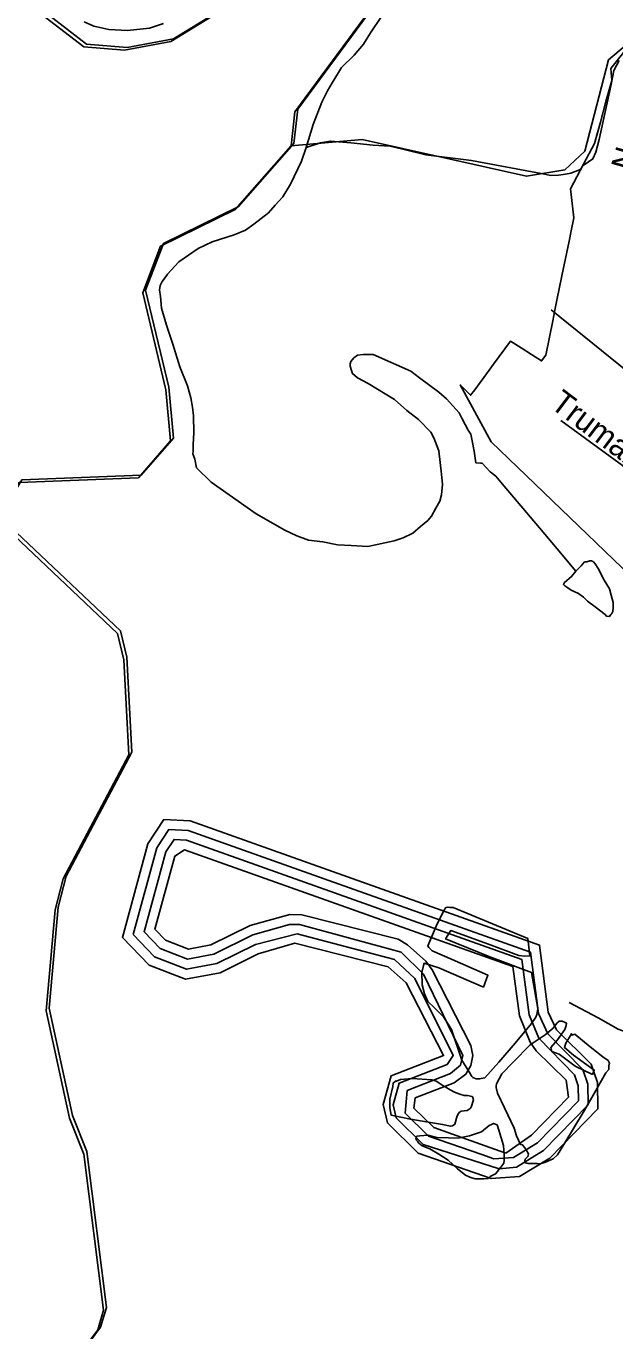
# Model space of a CAD drawing. Extents: x 2260773 to 2342389, y 552869 to 618546.
# Drawn here: x 2291284 to 2293706, y 585563 to 590931 of the extents above; entities that cross this region are included whole.
import ezdxf

# ---------------------------------------------------------------- set-up
doc = ezdxf.new("R2010")
doc.units = 0
for name, color, linetype in [('Exist Boundary Political City Limit New', 7, 'Continuous'), ('Exist Boundary Political Urban Extension UEB', 7, 'Continuous'), ('Exist Hydrographic Buffer Line', 7, 'Continuous'), ('Exist Hydrographic Creek Single Shore', 7, 'Continuous'), ('Exist Hydrographic Lake Shore', 7, 'Continuous'), ('Exist Hydrographic Misc Water Feature', 7, 'Continuous'), ('Exist Road Non-System Type 51', 7, 'Continuous'), ('Exist Road Non-System Type 51 Label', 7, 'Continuous'), ('Map Preparation Boundary City Limit Buffer Line', 7, 'Continuous')]:
    doc.layers.add(name, color=color, linetype=linetype)

msp = doc.modelspace()

# ---------------------------------------------------------------- linework, layer by layer
at = {"layer": 'Exist Boundary Political City Limit New'}
msp.add_lwpolyline([(2293843.5, 588598.2), (2293196.8, 589220.8), (2293069.5, 589454.4), (2293109, 589415.4), (2293112.5, 589411.8), (2293129.2, 589434.5), (2293188.8, 589515.5), (2293206.5, 589539.8), (2293276.8, 589635.1), (2293320.5, 589607), (2293362.8, 589579.8), (2293404.2, 589553.2), (2293422, 589576.4), (2293450.2, 589718.6), (2293459, 589762.4), (2293464.2, 589788.8), (2293467.2, 589802.9), (2293487.8, 589902.9), (2293508.2, 590000), (2293518, 590045.7), (2293526.5, 590088.5), (2293537.2, 590141.8), (2293523.5, 590261.1), (2293576.8, 590362), (2293621.8, 590447.4), (2293646, 590535.2), (2293669.2, 590619.8), (2293693, 590707.1), (2293689.2, 590756.6), (2293779, 590869.8)], dxfattribs=at)
at = {"layer": 'Exist Boundary Political Urban Extension UEB'}
for points in [[(2292056.6, 590979.7), (2291890.5, 590878.1), (2291699.6, 590842.6), (2291532.5, 590855.8), (2291297.5, 591037.7)], [(2291434.5, 585368), (2291590.5, 585577.9), (2291614.5, 585659.4), (2291533.5, 586300.6), (2291474.5, 586449.4), (2291378.5, 586890.8), (2291415.6, 587306.5), (2291448.6, 587433.8), (2291718.5, 587943.2), (2291697.5, 588333.9), (2291671.5, 588442.6), (2291218.5, 588871.6), (2291225.5, 588996), (2291266.5, 589064.1), (2291757.6, 589083.6), (2291889.5, 589235.1), (2291870.6, 589445.4), (2291775.5, 589844.1), (2291848.5, 590036.1), (2292155.6, 590187.3), (2292385.5, 590448.3), (2292401.5, 590589), (2292730.6, 591034.9)]]:
    msp.add_lwpolyline(points, dxfattribs=at)
at = {"layer": 'Exist Hydrographic Buffer Line'}
for points in [[(2293229.7, 586229.1), (2292917.4, 586329.5), (2292806.5, 586438.8), (2292794.2, 586493.5), (2292818.2, 586581.8), (2293015.4, 586658.7), (2293040.9, 586695.9), (2292883.4, 587012.4), (2292799.7, 587091.1), (2292398.6, 587196.4), (2292227.8, 587153.2), (2292068.9, 587074.2), (2291943.8, 587050.7), (2291812.6, 587102.2), (2291724.4, 587193.2), (2291821.8, 587549.9), (2291871.6, 587625.9), (2291950.8, 587621.9), (2293359.3, 587120.8), (2293392.1, 586869), (2293429.6, 586784.4), (2293574.2, 586638.8), (2293594.9, 586577.9), (2293595.7, 586492.6), (2293412.6, 586305.4), (2293301.5, 586237), (2293229.7, 586229.1)], [(2293208, 586271), (2293158.1, 586288.2), (2292939.1, 586364.4), (2292843, 586459.1), (2292851.4, 586551.8), (2293030, 586621.4), (2293070.2, 586656), (2293080.8, 586695.9), (2292919.1, 587030.7), (2292826.2, 587121), (2292408.5, 587235.2), (2292366.8, 587234.6), (2292217, 587191.7), (2292056.2, 587112.5), (2291947.7, 587092.1), (2291835.4, 587136.2), (2291769.1, 587204.7), (2291858.7, 587533.3), (2291892.6, 587584.7), (2291943.2, 587582.2), (2293322.8, 587091.4), (2293352.7, 586863.8), (2293393.3, 586767.5), (2293539.3, 586616.9), (2293554.9, 586571), (2293555.7, 586508.8), (2293387.6, 586336.8), (2293289, 586276.3), (2293208, 586271)], [(2293257, 586294.1), (2293191.6, 586317.3), (2292960.7, 586399.2), (2292879.1, 586479.3), (2292884.8, 586521.9), (2293044.3, 586584.1), (2293092.9, 586618.8), (2293113.6, 586654.9), (2293120.8, 586695.9), (2293113.6, 586737), (2292954.7, 587048.9), (2292927.9, 587083.6), (2292852.8, 587150.7), (2292813.9, 587174.1), (2292418.1, 587274), (2292368.1, 587275.8), (2292205.9, 587230.2), (2292043.1, 587150.7), (2291951.6, 587133.6), (2291857.9, 587170.3), (2291813.6, 587216.1), (2291895.6, 587516.6), (2291935.2, 587542.6), (2293286.3, 587061.9), (2293313, 586858.6), (2293357.2, 586750.5), (2293381.7, 586715.7), (2293504.7, 586595), (2293515.3, 586524.9), (2293362.4, 586368.4), (2293257, 586294.1)]]:
    msp.add_lwpolyline(points, dxfattribs=at)
at = {"layer": 'Exist Hydrographic Creek Single Shore'}
for points in [[(2292373.8, 590437.4), (2292389.8, 590578.1), (2292718.9, 591024), (2292774.9, 591259), (2292748.9, 591341.5), (2292648.8, 591422.2), (2292514.9, 591415.1), (2292044.9, 590968.8), (2291878.8, 590867.2), (2291687.9, 590831.7), (2291520.8, 590844.9), (2291285.8, 591026.8), (2291235.8, 591119.6), (2291290.9, 591394), (2291512.8, 591746.9), (2291633.8, 592111.8), (2291622.9, 592397.3), (2291597.9, 592430.6), (2291543.8, 592904)], [(2291422.8, 585357.1), (2291578.8, 585567), (2291602.8, 585648.5), (2291521.8, 586289.7), (2291462.8, 586438.5), (2291366.8, 586879.9), (2291403.9, 587295.6), (2291436.9, 587422.9), (2291706.8, 587932.3), (2291685.9, 588323), (2291659.8, 588431.7), (2291206.9, 588860.7), (2291213.8, 588985.1), (2291254.8, 589053.2), (2291745.9, 589072.7), (2291877.8, 589224.2), (2291858.9, 589434.5), (2291763.8, 589833.2), (2291836.8, 590025.2), (2292144, 590176.4), (2292373.8, 590437.4)]]:
    msp.add_lwpolyline(points, dxfattribs=at)
at = {"layer": 'Exist Hydrographic Lake Shore'}
msp.add_lwpolyline([(2293196.9, 586190.2), (2292895.9, 586294.7), (2292770, 586418.6), (2292753, 586494.4), (2292784.9, 586611.8), (2293000.9, 586695.9), (2292847.9, 586994.2), (2292772.9, 587061.3), (2292388.8, 587157.6), (2292238.9, 587114.8), (2292081.8, 587035.9), (2291939.9, 587009.3), (2291789.8, 587068.1), (2291679.9, 587181.8), (2291784.9, 587566.6), (2291850.9, 587667), (2291958.8, 587661.5), (2293395.8, 587150.3), (2293431.9, 586874.1), (2293465.9, 586801.3), (2293608.8, 586660.7), (2293634.9, 586584.7), (2293635.9, 586476.5), (2293437.8, 586273.8), (2293314, 586197.7), (2293196.9, 586190.2)], dxfattribs=at)
at = {"layer": 'Exist Hydrographic Misc Water Feature'}
for points in [[(2292373.8, 590437.4), (2292665.8, 590464.3), (2293341.9, 590312.9), (2293500, 590339.2), (2293582, 590416.3), (2293679, 590791.3), (2293818.8, 590909.9), (2294052, 590938), (2295961, 590902.4), (2296028.4, 590899), (2296055.9, 590905.8), (2296091.3, 590925.3), (2296180.5, 590984.8), (2296213.7, 591018), (2296265.1, 591080.9), (2296331.9, 591173.8), (2296455, 591417.3), (2296587, 591542.5), (2297495, 591533.9), (2297552, 591578.7), (2297634, 591786.9), (2297741.9, 591827.4), (2298182.9, 591841.4)], [(2292783.9, 591043.8), (2292778.2, 591019.9), (2292742.9, 590965.7), (2292700.9, 590903), (2292671.6, 590856.8), (2292634, 590810.5), (2292580.7, 590760.2), (2292568.8, 590740), (2292543.2, 590697.7), (2292523.9, 590663.7), (2292499.9, 590617.4), (2292464.7, 590525.4), (2292435.7, 590430.8)], [(2291523.1, 590948.3), (2291561.8, 590930.6), (2291623.7, 590917.2), (2291701.5, 590912), (2291791.7, 590922.8), (2291849.3, 590941.3)], [(2292435.7, 590430.8), (2292495.4, 590449.8), (2292535.4, 590457.9), (2292619.3, 590450.6), (2292711.7, 590441.5), (2292781.9, 590436.2), (2292833.5, 590424.8), (2292927.9, 590401.7), (2293115.9, 590377.4), (2293402.4, 590324.1), (2293442.3, 590316.5), (2293474.3, 590317), (2293502.2, 590320.9), (2293524.2, 590325.3), (2293559.6, 590339.8), (2293579.9, 590359.8), (2293615.4, 590384.1), (2293627.5, 590412.3), (2293640.8, 590464.2), (2293690.7, 590690.7), (2293702.1, 590748.6), (2293723.7, 590788.7)], [(2292435.7, 590430.8), (2292416.3, 590374.9), (2292371.2, 590280.4), (2292339.6, 590228.3), (2292308.4, 590194.1), (2292280.5, 590161.8), (2292250.4, 590139.5), (2292220.9, 590115.2), (2292187, 590090.7), (2292139.4, 590072.3), (2292049.6, 590043.7), (2291991.8, 590015.1), (2291912.5, 589960.5), (2291865.1, 589910.1), (2291853, 589892), (2291843.3, 589879.7), (2291835.1, 589863.9), (2291831.9, 589845.7), (2291836, 589817.6), (2291840.5, 589769.8), (2291860.8, 589700.3), (2291887.6, 589622.4), (2291916.8, 589528.8), (2291947.1, 589450.8), (2291961.9, 589401.2), (2291968.2, 589363.3), (2291972.5, 589327.4), (2291973.1, 589257.5), (2291971.5, 589209.5), (2291971.5, 589181.5), (2291969.9, 589171.2), (2291978.1, 589149.3), (2291984.4, 589113.5), (2292045.1, 589054), (2292230.1, 588924), (2292348.6, 588857.1), (2292397, 588833.6), (2292445, 588816.2), (2292504.8, 588808.4), (2292565.1, 588797.3), (2292621.1, 588793.7), (2292689, 588790.4), (2292798.5, 588813.3), (2292834.6, 588825.7), (2292874.1, 588844), (2292906.1, 588872.1), (2292935.7, 588896.4), (2292951.9, 588914.7), (2292969.1, 588946.9), (2292985.1, 588976.9), (2292992.9, 589002.9), (2292996.6, 589045), (2292992.1, 589087.1), (2292981.2, 589182.8), (2292960.9, 589236.5), (2292948.2, 589260.3), (2292898.1, 589312), (2292849.5, 589349.4), (2292799.3, 589395), (2292690.6, 589459.7), (2292646.5, 589483.4), (2292626.6, 589501.4), (2292622.3, 589513.4), (2292616.4, 589531.3), (2292616.2, 589541), (2292620.1, 589551), (2292632.2, 589565.4), (2292647.4, 589577.3), (2292669.9, 589579.6), (2292711.5, 589580.2), (2292866.4, 589511.5), (2292902.4, 589483.7), (2292981, 589424.5), (2293013, 589396.9), (2293065.5, 589339.6), (2293078.2, 589315.7), (2293102.4, 589267.9), (2293112.6, 589251.8), (2293118.6, 589224.1), (2293127.4, 589182.3), (2293133.7, 589134.2)], [(2293545.5, 588688.6), (2293468.8, 588779.6), (2293395.8, 588866.9), (2293250.2, 589037.6), (2293216, 589079.3), (2293192.2, 589096.6), (2293175.4, 589116.6), (2293159.4, 589132.4), (2293153.4, 589132.5), (2293133.7, 589134.2)], [(2293545.5, 588688.6), (2293567.2, 588710.4), (2293581, 588726.6), (2293591.2, 588726.7), (2293600.9, 588730.9), (2293609.1, 588730.9), (2293617.3, 588726.8), (2293625.3, 588719.1), (2293637.1, 588699.1), (2293661.5, 588651.6), (2293684.1, 588615.8), (2293690.5, 588589.7), (2293698.7, 588560.1), (2293698.7, 588539.8), (2293697, 588521.8), (2293693.1, 588513.9), (2293689, 588510), (2293683.1, 588501.6), (2293671, 588503.8), (2293665.2, 588509.6), (2293625, 588541.2), (2293592.9, 588565), (2293576.4, 588580.9), (2293556.4, 588596.5), (2293526.4, 588610.4), (2293511.9, 588620.3), (2293500, 588628.1), (2293493.8, 588633.9), (2293498.1, 588641.8), (2293527.6, 588666.1), (2293545.5, 588688.6)], [(2293165.9, 586977.6), (2292981.2, 587056.2), (2292920.7, 587075.4), (2292919.1, 587065.5), (2292911.5, 587037.5), (2292913.7, 586987.3), (2292922.3, 586949.4), (2292936.5, 586917.7), (2292962.7, 586893.9), (2293000.9, 586854.5), (2293033.5, 586802.5), (2293076.7, 586677.2), (2293107.3, 586625.6), (2293117.3, 586609.5), (2293121.4, 586605.6), (2293135.2, 586599.9), (2293149.3, 586599.8), (2293171.3, 586604.2), (2293228.7, 586668.5), (2293295.7, 586747.2), (2293363.2, 586827.9), (2293380.8, 586854), (2293384.9, 586864), (2293388.4, 586889.8), (2293363.2, 587037.6), (2293190.7, 587102), (2293009.7, 587176.3), (2293031.6, 587210.4), (2293186.2, 587153.8), (2293310.7, 587107.1), (2293334.5, 587105.1), (2293356.2, 587105.5), (2293347.4, 587177.4), (2293040.4, 587304.3), (2293026.9, 587304.4), (2293018.7, 587306.4), (2293010.7, 587304.4), (2293003.1, 587294.2), (2292975.4, 587237.9), (2292936.1, 587147.7), (2292940.4, 587139.8), (2292954.1, 587125.9), (2293036.8, 587090.4), (2293183.2, 587025.7), (2293165.9, 586977.6)], [(2293334.3, 586256), (2293348.4, 586251.9), (2293386.4, 586252.2), (2293398.5, 586250.4), (2293420.4, 586256.8), (2293452.4, 586270.7), (2293470, 586287.1), (2293495.7, 586329.4), (2293579.9, 586468), (2293627.3, 586552.5), (2293668.5, 586624.6), (2293680.6, 586638.9), (2293680.4, 586654.8), (2293684.1, 586664.8), (2293678.2, 586675), (2293656.2, 586690.5), (2293603.5, 586732.1), (2293541.6, 586783.6), (2293529.3, 586779.3), (2293527.4, 586785.3), (2293503.7, 586747.2), (2293498.1, 586728.9), (2293536.1, 586697.2), (2293620.7, 586636.2), (2293613.2, 586618.3), (2293542.6, 586651.7), (2293476.4, 586701), (2293462, 586706.8), (2293446.4, 586712.3), (2293441.9, 586728.4), (2293469.8, 586760.7), (2293499.4, 586802.9), (2293504.9, 586819.1), (2293506.9, 586828.9), (2293501, 586831.1), (2293488.9, 586837), (2293476.8, 586836.7), (2293467, 586828.5), (2293451.4, 586808.5), (2293419.6, 586780.5), (2293357.9, 586739.9), (2293286.7, 586669.1), (2293241.2, 586620.8), (2293219.2, 586578.7), (2293217.4, 586570.5), (2293217.8, 586564.3), (2293223.6, 586540.7), (2293252.3, 586480.8), (2293291, 586397.1), (2293301.5, 586365.6), (2293317.7, 586329.5), (2293325.9, 586327.8), (2293333.9, 586317.7), (2293341.9, 586306), (2293347.8, 586296.1), (2293350.1, 586291.7), (2293348, 586279.9), (2293336.1, 586269.9), (2293334.3, 586256)], [(2292780, 586516.3), (2292780.4, 586480.5), (2292784.9, 586450.7), (2292864.9, 586433.4), (2292997, 586412.7), (2293029.4, 586404.9), (2293037.4, 586407), (2293047.2, 586412.8), (2293056.6, 586447.1), (2293062.6, 586457.1), (2293064.6, 586461.3), (2293072.8, 586467.3), (2293098.3, 586469.6), (2293110.2, 586477.5), (2293114.7, 586483.7), (2293123.9, 586513.5), (2293121.6, 586523.6), (2293118.2, 586527.4), (2293100.1, 586531.3), (2293086, 586531.4), (2293067.9, 586537), (2293045.8, 586544.8), (2293027.9, 586554.8), (2292991.4, 586576.5), (2292981.4, 586584.1), (2292971.3, 586590.1), (2292953.1, 586596), (2292871.7, 586601.5), (2292823.3, 586597), (2292807.7, 586590.8), (2292803.4, 586590.6), (2292793.6, 586582.3), (2292791.7, 586568.5), (2292780, 586516.3)], [(2293167.2, 586188.3), (2293130.9, 586188.1), (2293109.1, 586195.8), (2293090.9, 586203.4), (2293058.7, 586229.3), (2293020.3, 586264.8), (2292982.2, 586290.4), (2292944.1, 586312.3), (2292913.7, 586323.8), (2292900, 586335.6), (2292893.6, 586343.5), (2292890.1, 586347.6), (2292887.5, 586357.8), (2292891.6, 586363.7), (2292903.7, 586365.5), (2292935.7, 586368), (2292973.4, 586358.2), (2293021.6, 586356.6), (2293059.7, 586355.4), (2293107.3, 586365.6), (2293157.3, 586382), (2293189.3, 586408.4), (2293198.7, 586412.3), (2293206.7, 586416.7), (2293210.6, 586414.5), (2293221.1, 586410.5), (2293228.9, 586388.7), (2293248, 586325), (2293250.2, 586286.9), (2293250.4, 586265), (2293248.4, 586253.1), (2293236.9, 586237), (2293228.7, 586226.9), (2293223.1, 586218.8), (2293215.1, 586208.6), (2293193, 586198.6), (2293185.2, 586190.4), (2293167.2, 586188.3)]]:
    msp.add_lwpolyline(points, dxfattribs=at)
at = {"layer": 'Exist Road Non-System Type 51'}
msp.add_line((2293483.4, 589308), (2293787.4, 589086.3), dxfattribs=at)
for points in [[(2293443.2, 589763.3), (2293793.8, 589480.7), (2293983.2, 589335.1)], [(2293518, 586913.7), (2293636.5, 586850.7), (2293718.9, 586803.6), (2293825.3, 586766.5), (2293883.3, 586749.1), (2293981.5, 586729.9), (2294085.5, 586731), (2294189.3, 586735.9), (2294311.1, 586757.1), (2294500.5, 586808.8), (2294583.1, 586833.8)]]:
    msp.add_lwpolyline(points, dxfattribs=at)
at = {"layer": 'Map Preparation Boundary City Limit Buffer Line'}
msp.add_lwpolyline([(2293843.5, 588598.2), (2293196.8, 589220.8), (2293069.5, 589454.4), (2293109, 589415.4), (2293112.5, 589411.8), (2293129.2, 589434.5), (2293188.8, 589515.5), (2293206.5, 589539.8), (2293276.8, 589635.1), (2293320.5, 589607), (2293362.8, 589579.8), (2293404.2, 589553.2), (2293422, 589576.4), (2293450.2, 589718.6), (2293459, 589762.4), (2293464.2, 589788.8), (2293467.2, 589802.9), (2293487.8, 589902.9), (2293508.2, 590000), (2293518, 590045.7), (2293526.5, 590088.5), (2293537.2, 590141.8), (2293523.5, 590261.1), (2293576.8, 590362), (2293621.8, 590447.4), (2293646, 590535.2), (2293669.2, 590619.8), (2293693, 590707.1), (2293689.2, 590756.6), (2293779, 590869.8)], dxfattribs=at)

# ---------------------------------------------------------------- texts
at = {"layer": 'Exist Road Non-System Type 51 Label'}
for s, rotation, p in [('Neuse', 73.9422, (2293779.6, 590328.1)), ('Truman', 322.9644, (2293435.1, 589364.6))]:
    msp.add_text(s, height=95, rotation=rotation, dxfattribs=at).set_placement(p)

doc.saveas('drawing.dxf')
